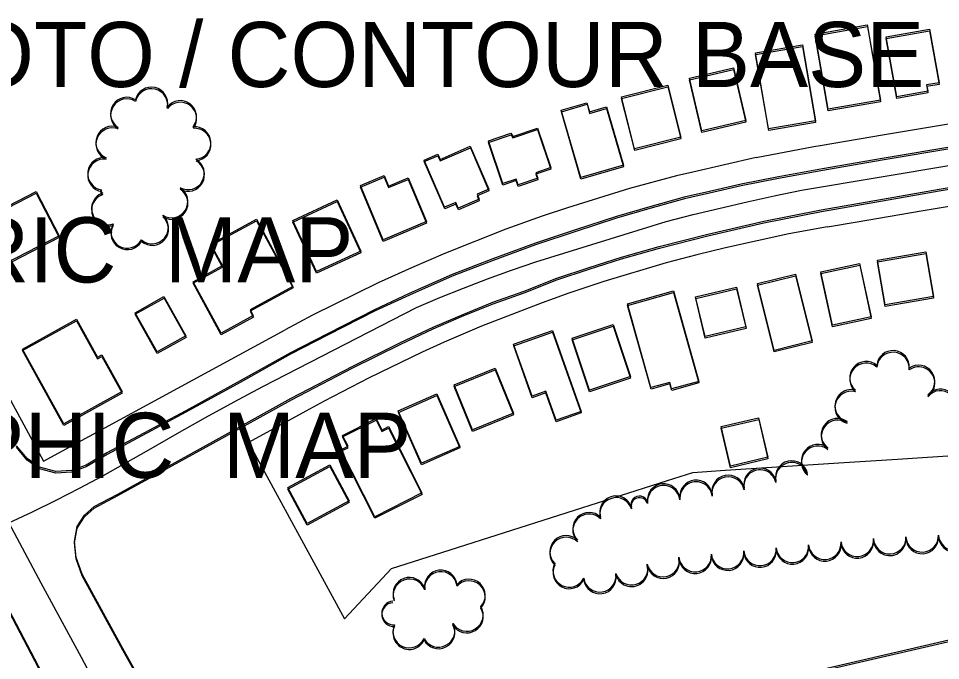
# Model space of a CAD drawing. Extents: x -25029 to 2274964, y -81170 to 687028.
# Drawn here: x 5981 to 6548, y -66321 to -65926 of the extents above; entities that cross this region are included whole.
import ezdxf

# ---------------------------------------------------------------- set-up
doc = ezdxf.new("R2010")
doc.units = 0
for name, color, linetype in [('81911BEA - RW_X_Fee_RW', 7, 'Continuous'), ('BLDG', 7, 'Continuous'), ('GE_X_CL_2000', 7, 'Continuous'), ('INTERSTATE', 7, 'Continuous'), ('ROAD', 7, 'Continuous'), ('TI_ORTHO_CBM', 7, 'Continuous'), ('TI_PLAN', 7, 'Continuous'), ('TI_TOPO', 7, 'Continuous'), ('TREES', 7, 'Continuous')]:
    doc.layers.add(name, color=color, linetype=linetype)

msp = doc.modelspace()

# ---------------------------------------------------------------- linework, layer by layer
at = {"layer": '81911BEA - RW_X_Fee_RW'}
for p, q in [((6434.24, -66011.57), (6469.75, -66004.92)), ((6469.75, -66004.92), (6473.57, -66004.26)), ((6356.56, -66030.68), (6318.33, -66042.45)), ((6478.12, -66054.21), (6496.27, -66051.13)), ((6280.58, -66055.67), (6243.36, -66070.32)), ((6454.37, -66058.59), (6415.35, -66067)), ((6478.12, -66054.21), (6454.37, -66058.59)), ((6379.01, -66076.31), (6340.67, -66087.76)), ((6202.18, -66088.49), (6161.83, -66108.42)), ((6302.83, -66100.77), (6265.55, -66115.25)), ((6161.83, -66108.42), (6145.07, -66117.35)), ((6229.21, -66131.08), (6196.57, -66146.86)), ((5962.68, -66135.78), (5996.62, -66198.14)), ((6196.57, -66146.86), (6168.97, -66161.27)), ((6122.47, -66186.57), (6181.43, -66294.9)), ((6181.43, -66294.9), (6210.19, -66264.07))]:
    msp.add_line(p, q, dxfattribs=at)
for points in [[(6473.57, -66004.26), (6513, -65997.57), (6552.44, -65990.87), (6591.88, -65984.17), (6631.31, -65977.47), (6670.75, -65970.77), (6710.18, -65964.07), (6749.62, -65957.37), (6789.05, -65950.67), (6828.49, -65943.97), (6867.93, -65937.26), (6918.04, -65928.75)], [(6496.27, -66051.13), (6535.71, -66044.43), (6575.14, -66037.73), (6614.58, -66031.03), (6654.01, -66024.33), (6693.45, -66017.63), (6732.89, -66010.93), (6772.37, -66004.22), (6811.81, -65997.52), (6851.24, -65990.82), (6917.53, -65979.55)], [(6434.24, -66011.57), (6395.27, -66020.58), (6385.37, -66022.87), (6356.56, -66030.68)], [(6318.33, -66042.45), (6302.76, -66047.71), (6280.58, -66055.67)], [(6415.35, -66067), (6397.78, -66071.3), (6379.01, -66076.31)], [(6243.36, -66070.32), (6222.48, -66079.27), (6202.18, -66088.49)], [(6340.67, -66087.76), (6319.12, -66094.95), (6302.83, -66100.77)], [(6265.55, -66115.25), (6242.68, -66125.01), (6229.21, -66131.08)], [(5996.62, -66198.14), (6107.3, -66137.9), (6145.07, -66117.35)], [(6168.97, -66161.27), (6157.6, -66167.45), (6122.47, -66186.57)], [(6521.03, -66196.81), (6561.16, -66194.21), (6601.3, -66191.6), (6641.44, -66188.99), (6681.57, -66186.39), (6721.71, -66183.78), (6761.84, -66181.17), (6795.63, -66178.98)], [(6395.32, -66204.98), (6415.28, -66203.68), (6450.2, -66201.41), (6485.13, -66199.14), (6521.03, -66196.81)], [(6210.19, -66264.07), (6246.39, -66252.52), (6279.73, -66241.87), (6313.07, -66231.23), (6346.42, -66220.59), (6379.76, -66209.94), (6395.32, -66204.98)]]:
    msp.add_lwpolyline(points, dxfattribs=at)
at = {"layer": 'BLDG'}
for points in [[(6502.53, -65930.21), (6510.61, -65976.41), (6478.53, -65982.01), (6470.46, -65935.81)], [(6502.59, -65931.22), (6510.66, -65977.42), (6478.58, -65983.02), (6470.52, -65936.82)], [(6540.71, -65932.83), (6546.59, -65965.7), (6538.97, -65967.07), (6539.65, -65970.91), (6520.72, -65974.29), (6514.16, -65937.57)], [(6540.77, -65933.84), (6546.64, -65966.72), (6539.02, -65968.08), (6539.7, -65971.92), (6520.77, -65975.3), (6514.22, -65938.58)], [(6462.65, -65942.43), (6470.66, -65989.16), (6441.91, -65994.1), (6433.89, -65947.37)], [(6462.7, -65943.43), (6470.71, -65990.17), (6441.96, -65995.1), (6433.94, -65948.37)], [(6420.4, -65956.6), (6427.9, -65988.91), (6400.86, -65995.18), (6393.37, -65962.87)], [(6420.45, -65957.6), (6427.95, -65989.91), (6400.91, -65996.18), (6393.42, -65963.87)], [(6388.05, -65999.13), (6359.63, -66006.28), (6351.6, -65974.32), (6380.02, -65967.18)], [(6388.1, -66000.13), (6359.68, -66007.27), (6351.65, -65975.31), (6380.07, -65968.17)], [(6330.32, -65977.96), (6331.94, -65983.55), (6342.25, -65980.55), (6352.69, -66016.41), (6326.63, -66024), (6314.56, -65982.55)], [(6330.37, -65978.95), (6331.99, -65984.54), (6342.3, -65981.54), (6352.74, -66017.4), (6326.67, -66024.99), (6314.61, -65983.54)], [(6283.66, -65996.74), (6284.71, -65998.66), (6299.89, -65993.53), (6308.11, -66017.85), (6298.96, -66020.95), (6300.13, -66024.37), (6288.13, -66028.44), (6286.91, -66024.84), (6278.71, -66027.62), (6269.83, -66001.41)], [(6283.71, -65997.72), (6284.76, -65999.64), (6299.94, -65994.51), (6308.16, -66018.84), (6299.01, -66021.93), (6300.17, -66025.36), (6288.17, -66029.42), (6286.95, -66025.82), (6278.75, -66028.6), (6269.88, -66002.39)], [(6238.73, -66009.54), (6240.13, -66012.75), (6258.68, -66004.71), (6270.12, -66031.07), (6262.83, -66034.23), (6264.14, -66037.25), (6251.3, -66042.82), (6249.76, -66039.26), (6242.93, -66042.22), (6230.32, -66013.19)], [(6238.78, -66010.52), (6240.18, -66013.73), (6258.73, -66005.69), (6270.16, -66032.05), (6262.87, -66035.21), (6264.18, -66038.23), (6251.34, -66043.8), (6249.8, -66040.24), (6242.97, -66043.2), (6230.37, -66014.17)], [(6205.73, -66022.77), (6208.42, -66029.17), (6220.51, -66024.09), (6231.79, -66050.98), (6205.17, -66062.16), (6191.2, -66028.87)], [(6205.77, -66023.74), (6208.46, -66030.14), (6220.55, -66025.07), (6231.83, -66051.96), (6205.21, -66063.13), (6191.24, -66029.84)], [(6006.09, -66059.77), (5959.56, -66083.75), (5945.5, -66056.45), (5992.02, -66032.47)], [(6006.13, -66060.72), (5959.6, -66084.69), (5945.54, -66057.39), (5992.06, -66033.42)], [(6176.93, -66037.7), (6191.41, -66069.1), (6164.12, -66081.69), (6149.64, -66050.29)], [(6176.97, -66038.67), (6191.45, -66070.07), (6164.16, -66082.66), (6149.68, -66051.26)], [(6106.51, -66078.03), (6099.29, -66064.79), (6127.31, -66049.53), (6149.77, -66090.76), (6123.43, -66105.12), (6125.4, -66108.74), (6105.6, -66119.52), (6088.38, -66087.9)], [(6106.55, -66078.99), (6099.33, -66065.75), (6127.35, -66050.49), (6149.81, -66091.73), (6123.46, -66106.08), (6125.43, -66109.7), (6105.63, -66120.48), (6088.42, -66088.86)], [(6543.2, -66097.04), (6513.49, -66102.16), (6508.76, -66074.72), (6538.47, -66069.6)], [(6543.24, -66098.05), (6513.53, -66103.17), (6508.8, -66075.73), (6538.51, -66070.61)], [(6497.81, -66076.68), (6504.92, -66109.45), (6481.11, -66114.61), (6473.99, -66081.85)], [(6497.85, -66077.69), (6504.95, -66110.46), (6481.14, -66115.62), (6474.03, -66082.86)], [(6458.39, -66083.28), (6468.57, -66124.25), (6445.27, -66130.05), (6435.08, -66089.06)], [(6458.43, -66084.28), (6468.6, -66125.26), (6445.3, -66131.05), (6435.12, -66090.06)], [(6428.02, -66115.6), (6402.96, -66121.63), (6397.09, -66097.24), (6422.15, -66091.22)], [(6428.05, -66116.6), (6402.99, -66122.63), (6397.13, -66098.24), (6422.19, -66092.22)], [(6066.38, -66131.02), (6052.9, -66106.96), (6070.54, -66097.07), (6084.03, -66121.14)], [(6066.41, -66131.98), (6052.93, -66107.91), (6070.58, -66098.03), (6084.06, -66122.1)], [(6383.42, -66093.52), (6399.04, -66149.07), (6382.36, -66153.76), (6381.21, -66149.69), (6369.66, -66152.94), (6355.18, -66101.47)], [(6383.46, -66094.52), (6399.07, -66150.07), (6382.39, -66154.76), (6381.24, -66150.68), (6369.69, -66153.93), (6355.22, -66102.46)], [(6016.73, -66110.89), (6029.67, -66134.28), (6032.34, -66132.8), (6044.85, -66155.41), (6008.99, -66175.25), (5983.55, -66129.25)], [(6016.76, -66111.84), (6029.7, -66135.23), (6032.37, -66133.75), (6044.88, -66156.36), (6009.02, -66176.2), (5983.58, -66130.2)], [(6346.34, -66114.15), (6357.04, -66146.09), (6331.87, -66154.52), (6321.17, -66122.58)], [(6346.37, -66115.14), (6357.07, -66147.08), (6331.9, -66155.51), (6321.2, -66123.57)], [(6311.36, -66173), (6305.01, -66155.13), (6296.63, -66158.12), (6285.32, -66126.33), (6309.15, -66117.84), (6326.82, -66167.5)], [(6311.39, -66173.99), (6305.04, -66156.12), (6296.66, -66159.1), (6285.35, -66127.31), (6309.18, -66118.83), (6326.85, -66168.49)], [(6248.78, -66151.21), (6273.87, -66140.95), (6285.17, -66168.58), (6260.08, -66178.84)], [(6248.81, -66152.19), (6273.9, -66141.93), (6285.2, -66169.56), (6260.11, -66179.82)], [(6238.07, -66156.77), (6252.28, -66189), (6228.68, -66199.4), (6214.47, -66167.17)], [(6238.1, -66157.75), (6252.3, -66189.98), (6228.7, -66200.38), (6214.5, -66168.14)], [(6200.01, -66232.2), (6179.24, -66191.06), (6183.58, -66188.87), (6180.24, -66182.27), (6200.79, -66171.9), (6204.35, -66178.96), (6208.47, -66176.88), (6229.01, -66217.56)], [(6435.78, -66171.47), (6441.48, -66195.72), (6418.44, -66201.14), (6412.73, -66176.88)], [(6200.03, -66233.17), (6179.26, -66192.03), (6183.6, -66189.84), (6180.27, -66183.24), (6200.82, -66172.87), (6204.38, -66179.93), (6208.5, -66177.85), (6229.03, -66218.54)], [(6435.81, -66172.47), (6441.5, -66196.72), (6418.46, -66202.14), (6412.76, -66177.88)], [(6172.36, -66200.37), (6184.3, -66222.52), (6158.54, -66236.4), (6146.61, -66214.25)], [(6172.38, -66201.34), (6184.32, -66223.49), (6158.56, -66237.37), (6146.63, -66215.22)]]:
    msp.add_lwpolyline(points, close=True, dxfattribs=at)
at = {"layer": 'GE_X_CL_2000'}
for points in [[(5975.27, -66236.05), (5989.86, -66229.11), (6004.35, -66221.95), (6018.74, -66214.58), (6033.01, -66207), (6047.18, -66199.21), (6061.23, -66191.21), (6078.54, -66181.11), (6096, -66171.24), (6113.58, -66161.62), (6131.3, -66152.23), (6225.56, -66103.78), (6240.02, -66097.65), (6254.59, -66091.78), (6269.25, -66086.15), (6284.01, -66080.78), (6298.85, -66075.66), (6378.95, -66050.96), (6395.49, -66046.7), (6412.08, -66042.63), (6428.73, -66038.76), (6445.43, -66035.09), (6462.17, -66031.62), (6556.2, -66016.01)], [(5975.27, -66236.05), (5994.93, -66272.73), (6019.61, -66318.43), (6041.59, -66359.8), (6084.83, -66440.27), (6163.96, -66587.5), (6211.39, -66675.76), (6223.1, -66696.89), (6254.69, -66751.9), (6264.02, -66767.23)]]:
    msp.add_lwpolyline(points, dxfattribs=at)
at = {"layer": 'INTERSTATE'}
for points in [[(7515.29, -66018.84), (7475.07, -66037.79), (7430.85, -66057.27), (7390.35, -66074.43), (7355.27, -66088.19), (7302.79, -66108.65), (7274.25, -66119.22), (7236.92, -66131.83), (7201.55, -66144.18), (7154.86, -66158.59), (7113.53, -66171.11), (7068, -66184.34), (7020.59, -66197.53), (6980.59, -66207.54), (6918.03, -66222.82), (6837.3, -66241.95), (6732.23, -66266.34), (6537.72, -66311.5), (6344.49, -66356.22), (6111.59, -66410.16), (6105.81, -66411.5)], [(7515.34, -66019.97), (7475.11, -66038.92), (7430.89, -66058.39), (7390.39, -66075.55), (7355.31, -66089.3), (7302.82, -66109.76), (7274.28, -66120.32), (7236.95, -66132.93), (7201.58, -66145.28), (7154.89, -66159.68), (7113.56, -66172.19), (7068.03, -66185.42), (7020.61, -66198.6), (6980.61, -66208.61), (6918.05, -66223.88), (6837.32, -66243), (6732.25, -66267.38), (6537.73, -66312.51), (6344.49, -66357.21), (6111.59, -66411.12), (6105.81, -66412.46)]]:
    msp.add_lwpolyline(points, dxfattribs=at)
at = {"layer": 'ROAD'}
for points in [[(6558.17, -66004.55), (6511.57, -66012.31), (6475.1, -66018.61), (6447.98, -66023.44), (6424.99, -66027.99), (6405.54, -66032.44), (6390.12, -66035.98), (6368.86, -66041.85), (6348.49, -66047.86), (6323.37, -66056.03), (6298.64, -66064.28), (6272.6, -66073.88), (6247.57, -66083.45), (6221.22, -66095.14), (6200.2, -66104.88), (6171.04, -66119.8), (6148.24, -66131.51), (6117.25, -66148.86), (6083.9, -66167.09), (6035.52, -66193.06), (6022.78, -66200.59), (6013.76, -66203.79), (6004.11, -66204.49), (5994.04, -66201.83), (5986.44, -66196.5), (5979.99, -66188.6)], [(6558.22, -66005.57), (6511.62, -66013.32), (6475.15, -66019.62), (6448.02, -66024.44), (6425.03, -66028.99), (6405.58, -66033.44), (6390.16, -66036.98), (6368.9, -66042.84), (6348.53, -66048.85), (6323.41, -66057.02), (6298.68, -66065.26), (6272.64, -66074.86), (6247.61, -66084.43), (6221.26, -66096.12), (6200.23, -66105.85), (6171.07, -66120.77), (6148.27, -66132.48), (6117.28, -66149.82), (6083.93, -66168.05), (6035.54, -66194.01), (6022.8, -66201.54), (6013.78, -66204.74), (6004.13, -66205.44), (5994.06, -66202.78), (5986.46, -66197.45), (5980.01, -66189.55)], [(6090.44, -66394.22), (6045.34, -66313.16), (6020.26, -66267.52), (6016.59, -66257.16), (6015.63, -66247.37), (6017.13, -66238.29), (6021.62, -66231.3), (6027.71, -66225.94), (6042.1, -66218.26), (6100.73, -66186.02), (6148.74, -66159.47), (6186.57, -66139.71), (6215.9, -66125.25), (6235.92, -66115.86), (6254.7, -66107.72), (6272.62, -66100.5), (6291.8, -66093.77), (6311.85, -66085.65), (6331.72, -66079.12), (6351.59, -66072.84), (6374.77, -66066.33), (6404.56, -66058.65), (6438.99, -66050.78), (6474.28, -66043.81), (6515.34, -66036.68), (6546.73, -66031), (6589.56, -66023.98)], [(6090.44, -66395.18), (6045.35, -66314.11), (6020.27, -66268.47), (6016.61, -66258.11), (6015.65, -66248.32), (6017.15, -66239.24), (6021.64, -66232.25), (6027.73, -66226.89), (6042.12, -66219.21), (6100.75, -66186.98), (6148.77, -66160.44), (6186.6, -66140.68), (6215.93, -66126.22), (6235.95, -66116.84), (6254.73, -66108.7), (6272.66, -66101.48), (6291.84, -66094.75), (6311.89, -66086.64), (6331.76, -66080.11), (6351.63, -66073.83), (6374.81, -66067.32), (6404.6, -66059.65), (6439.03, -66051.78), (6474.32, -66044.82), (6515.38, -66037.69), (6546.77, -66032.02), (6589.6, -66025)], [(5743.57, -66242.59), (5847.5, -66186.96), (5888.88, -66164.56), (5894.7, -66162.36), (5901.08, -66163.03), (5906.54, -66165.19), (5910.71, -66168.28), (5914.56, -66176.55), (5943.76, -66229.71), (5986.45, -66310.96), (6050.67, -66433.27), (6177.21, -66666.67), (6196.74, -66699.11), (6202.3, -66709.96)], [(5743.59, -66243.51), (5847.52, -66187.89), (5888.91, -66165.49), (5894.73, -66163.3), (5901.11, -66163.97), (5906.57, -66166.13), (5910.74, -66169.22), (5914.59, -66177.49), (5943.78, -66230.65), (5986.46, -66311.91), (6050.66, -66434.22), (6177.18, -66667.64), (6196.7, -66700.08), (6202.26, -66710.93)]]:
    msp.add_lwpolyline(points, dxfattribs=at)
at = {"layer": 'TREES'}
for centre, radius, start, end in [((6062.81, -65978.44), 10, 347.1538, 167.1538), ((6062.85, -65979.4), 10, 347.1468, 167.1468), ((6047.72, -65984.67), 10, 57.7437, 237.7437), ((6047.76, -65985.63), 10, 57.7367, 237.7367), ((6080.53, -65986.7), 10, 322.8757, 142.8757), ((6080.57, -65987.66), 10, 322.8687, 142.8687), ((6038.71, -66002.43), 10, 68.4598, 248.4598), ((6038.75, -66003.39), 10, 68.4528, 248.4528), ((6089.33, -66002.7), 10, 274.773, 94.773), ((6089.38, -66003.66), 10, 274.766, 94.766), ((6033.68, -66021.64), 10, 82.1827, 262.1827), ((6033.72, -66022.59), 10, 82.1757, 262.1757), ((6085.33, -66021.41), 10, 241.0718, 61.0718), ((6085.37, -66022.38), 10, 241.0648, 61.0648), ((6075.18, -66038.64), 10, 237.9144, 57.9144), ((6036.07, -66042.9), 10, 108.3681, 288.3681), ((6036.11, -66043.85), 10, 108.3611, 288.3611), ((6032.62, -66032.48), 0.979, 107.9947, 287.9947), ((6032.66, -66033.43), 0.979, 107.9877, 287.9877), ((6075.22, -66039.6), 10, 237.9074, 57.9074), ((6063.27, -66054.63), 10, 228.751, 48.751), ((6047.95, -66057.27), 10, 150.7854, 330.7854), ((6063.31, -66055.59), 10, 228.744, 48.744), ((6047.99, -66058.23), 10, 150.7784, 330.7784), ((6518.3, -66140.18), 10, 355.343, 175.343), ((6518.33, -66141.19), 10, 355.336, 175.336), ((6501.76, -66146.9), 10, 48.9183, 228.9183), ((6501.79, -66147.92), 10, 48.9113, 228.9113), ((6534.03, -66149.17), 10, 305.1472, 125.1472), ((6534.05, -66150.18), 10, 305.1402, 125.1402), ((6492.66, -66164.11), 10, 75.3042, 255.3042), ((6547.41, -66163.81), 10, 319.7001, 139.7001), ((6547.43, -66164.83), 10, 319.6931, 139.6931), ((6492.68, -66165.13), 10, 75.2972, 255.2972), ((6484.23, -66181.87), 10, 53.9232, 233.9232), ((6484.25, -66182.88), 10, 53.9162, 233.9162), ((6472.11, -66197.77), 10, 51.4175, 231.4175), ((6472.12, -66198.78), 10, 51.4105, 231.4105), ((6456.13, -66207.86), 10, 13.1512, 193.1512), ((6456.15, -66208.87), 10, 13.1442, 193.1442), ((6436.66, -66212.41), 10, 13.1512, 193.1512), ((6436.67, -66213.42), 10, 13.1442, 193.1442), ((6397.37, -66219.73), 10, 6.5232, 186.5232), ((6397.39, -66220.73), 10, 6.5162, 186.5162), ((6417.11, -66216.64), 10, 11.2727, 191.2727), ((6417.13, -66217.65), 10, 11.2657, 191.2657), ((6377.5, -66222), 10, 6.5232, 186.5232), ((6377.51, -66223), 10, 6.5162, 186.5162), ((6348.17, -66229.42), 9.96, 17.9446, 197.9446), ((6348.19, -66230.41), 9.96, 17.9376, 197.9376), ((6362.61, -66224.75), 5.21, 17.9446, 197.9446), ((6362.62, -66225.74), 5.21, 17.9376, 197.9376), ((6331.65, -66239.59), 10, 45.2154, 225.2154), ((6331.67, -66240.58), 10, 45.2084, 225.2084), ((6317.58, -66253.79), 10, 45.317, 225.317), ((6317.59, -66254.79), 10, 45.31, 225.31), ((6496.34, -66246.6), 10, 185.4263, 5.4263), ((6516.28, -66245.08), 10, 183.3272, 3.3272), ((6516.29, -66246.09), 10, 183.3202, 3.3202), ((6536.25, -66243.97), 10, 183.0194, 3.0194), ((6536.26, -66244.99), 10, 183.0124, 3.0124), ((6556.22, -66242.92), 10, 183.0194, 3.0194), ((6556.24, -66243.94), 10, 183.0124, 3.0124), ((6436.61, -66252.28), 10, 185.4263, 5.4263), ((6456.52, -66250.39), 10, 185.4263, 5.4263), ((6456.53, -66251.39), 10, 185.4193, 5.4193), ((6476.43, -66248.49), 10, 185.4263, 5.4263), ((6476.44, -66249.51), 10, 185.4193, 5.4193), ((6496.35, -66247.62), 10, 185.4193, 5.4193), ((6377.06, -66259.12), 10, 192.2088, 12.2088), ((6396.79, -66256.06), 10, 185.4263, 5.4263), ((6396.8, -66257.06), 10, 185.4193, 5.4193), ((6416.7, -66254.17), 10, 185.4263, 5.4263), ((6416.71, -66255.17), 10, 185.4193, 5.4193), ((6436.62, -66253.28), 10, 185.4193, 5.4193), ((6319.45, -66265.45), 10, 152.9908, 332.9908), ((6319.47, -66266.44), 10, 152.9838, 332.9838), ((6357.72, -66264.13), 10, 196.8236, 16.8236), ((6357.73, -66265.13), 10, 196.8166, 16.8166), ((6377.07, -66260.12), 10, 192.2018, 12.2018), ((6240.6, -66274.96), 10, 6.858, 186.858), ((6240.61, -66275.94), 10, 6.851, 186.851), ((6338.25, -66268.5), 10, 188.5213, 8.5213), ((6338.26, -66269.5), 10, 188.5143, 8.5143), ((6221.26, -66279.52), 10, 19.7034, 199.7034), ((6221.27, -66280.5), 10, 19.6964, 199.6964), ((6257.85, -66280.57), 10, 317.0628, 137.0628), ((6257.86, -66281.56), 10, 317.0558, 137.0558), ((6211.59, -66291.31), 7.29, 93.7662, 273.7662), ((6211.6, -66292.29), 7.29, 93.7592, 273.7592), ((6256.6, -66292.53), 10, 210.9688, 30.9688), ((6256.61, -66293.52), 10, 210.9618, 30.9618), ((6221.17, -66302.73), 10, 155.4798, 335.4798), ((6221.18, -66303.71), 10, 155.4728, 335.4728), ((6239.15, -66302.28), 10, 207.4035, 27.4035), ((6239.15, -66303.26), 10, 207.3965, 27.3965)]:
    msp.add_arc(centre, radius, start, end, dxfattribs=at)

# ---------------------------------------------------------------- texts
at = {"layer": 'TI_ORTHO_CBM'}
msp.add_text('ORTHOPHOTO / CONTOUR BASE MAP', height=40, dxfattribs=at).set_placement((5681.64, -65968.36))
at = {"layer": 'TI_PLAN'}
msp.add_text('PLANIMETRIC  MAP', height=40, dxfattribs=at).set_placement((5681.64, -66088.36))
at = {"layer": 'TI_TOPO'}
msp.add_text('TOPOGRAPHIC  MAP', height=40, dxfattribs=at).set_placement((5681.64, -66208.36))

doc.saveas('drawing.dxf')
